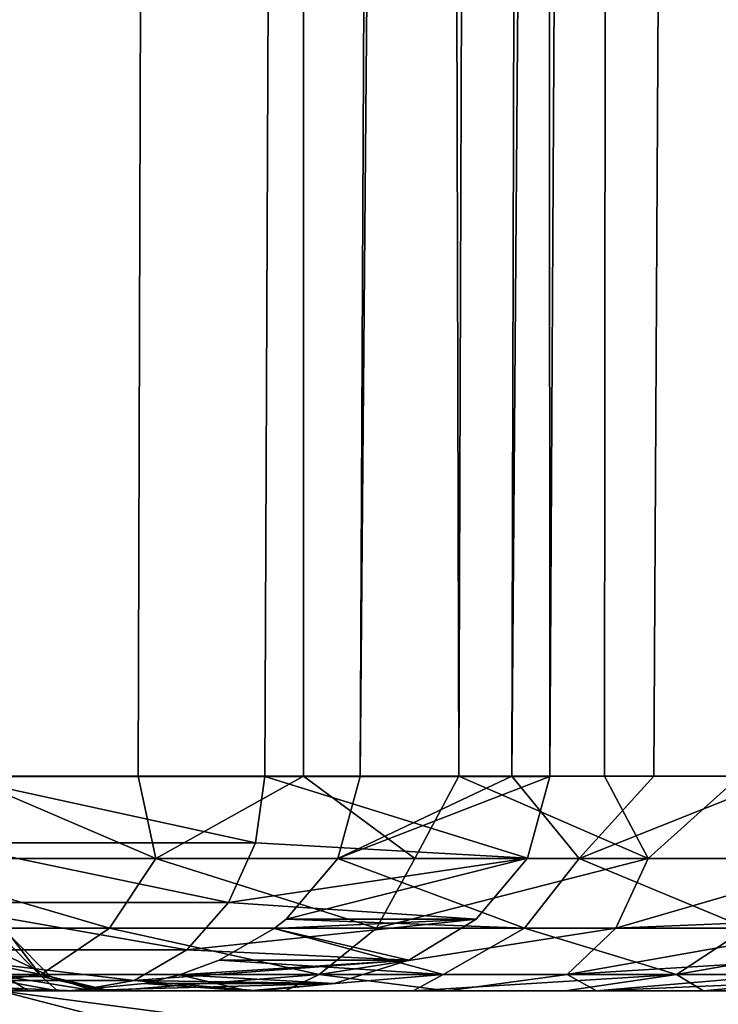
# Model space of a CAD drawing. Header units: millimetres. Extents: x -39 to 39, y -2 to 145.
# Tile 645 of 656: x 14.678 to 15.651, y 37.981 to 39.353. Entities that reach past the tile are written whole.
import ezdxf

# ---------------------------------------------------------------- set-up
doc = ezdxf.new("R2010")
doc.units = ezdxf.units.MM
doc.header["$LTSCALE"] = 65.185185
for name, color, linetype in [('11', 7, 'CONTINUOUS'), ('12', 7, 'CONTINUOUS'), ('152', 7, 'CONTINUOUS'), ('50', 7, 'CONTINUOUS'), ('53', 7, 'CONTINUOUS'), ('631', 7, 'CONTINUOUS'), ('635', 7, 'CONTINUOUS'), ('77', 7, 'CONTINUOUS'), ('82', 7, 'CONTINUOUS'), ('88', 7, 'CONTINUOUS'), ('96', 7, 'CONTINUOUS'), ('97', 7, 'CONTINUOUS'), ('98', 7, 'CONTINUOUS')]:
    doc.layers.add(name, color=color, linetype=linetype)

msp = doc.modelspace()

# ---------------------------------------------------------------- linework, layer by layer
at = {"layer": '11', "color": 7, "linetype": 'Continuous'}
for points in [[(14.804, 38, 7.3002), (14.5426, 38, 7.8077), (11.4992, 38, 9.317), (14.804, 38, 7.3002)], [(12.1493, 38, 8.4517), (14.804, 38, 7.3002), (11.4992, 38, 9.317), (12.1493, 38, 8.4517)], [(15.0475, 38, 6.7839), (14.804, 38, 7.3002), (12.1493, 38, 8.4517), (15.0475, 38, 6.7839)], [(15.2732, 38, 6.259), (15.0475, 38, 6.7839), (12.1493, 38, 8.4517), (15.2732, 38, 6.259)], [(12.7324, 38, 7.5447), (15.2732, 38, 6.259), (12.1493, 38, 8.4517), (12.7324, 38, 7.5447)], [(14.5457, 38, -8.3984), (14.7557, 38, -8.0237), (12.5393, 38, -7.8615), (14.5457, 38, -8.3984)], [(12.5393, 38, -7.8615), (14.7557, 38, -8.0237), (13.0784, 38, -6.9276), (12.5393, 38, -7.8615)], [(15.4811, 38, 5.7253), (15.2732, 38, 6.259), (12.7324, 38, 7.5447), (15.4811, 38, 5.7253)], [(13.2492, 38, 6.5951), (15.4811, 38, 5.7253), (12.7324, 38, 7.5447), (13.2492, 38, 6.5951)], [(14.746, 38, -7.4164), (14.9952, 38, -6.8984), (13.0784, 38, -6.9276), (14.746, 38, -7.4164)], [(13.0784, 38, -6.9276), (14.9952, 38, -6.8984), (13.5495, 38, -5.9538), (13.0784, 38, -6.9276)], [(15.0105, 38, -7.5363), (14.746, 38, -7.4164), (13.0784, 38, -6.9276), (15.0105, 38, -7.5363)], [(14.7557, 38, -8.0237), (15.0105, 38, -7.5363), (13.0784, 38, -6.9276), (14.7557, 38, -8.0237)], [(15.6713, 38, 5.1828), (15.4811, 38, 5.7253), (13.2492, 38, 6.5951), (15.6713, 38, 5.1828)], [(13.694, 38, 5.6135), (15.6713, 38, 5.1828), (13.2492, 38, 6.5951), (13.694, 38, 5.6135)], [(15.2256, 38, -6.374), (15.4372, 38, -5.8431), (13.5495, 38, -5.9538), (15.2256, 38, -6.374)], [(13.5495, 38, -5.9538), (15.4372, 38, -5.8431), (13.9472, 38, -4.9513), (13.5495, 38, -5.9538)], [(14.9952, 38, -6.8984), (15.2256, 38, -6.374), (13.5495, 38, -5.9538), (14.9952, 38, -6.8984)], [(16.1075, 38, 4.7603), (15.6713, 38, 5.1828), (13.694, 38, 5.6135), (16.1075, 38, 4.7603)], [(16.2239, 38, 4.3468), (16.1075, 38, 4.7603), (13.694, 38, 5.6135), (16.2239, 38, 4.3468)], [(16.3295, 38, 3.9319), (16.2239, 38, 4.3468), (13.694, 38, 5.6135), (16.3295, 38, 3.9319)], [(14.0672, 38, 4.599), (16.3295, 38, 3.9319), (13.694, 38, 5.6135), (14.0672, 38, 4.599)], [(15.4372, 38, -5.8431), (15.63, 38, -5.3059), (13.9472, 38, -4.9513), (15.4372, 38, -5.8431)], [(13.9472, 38, -4.9513), (15.63, 38, -5.3059), (14.2714, 38, -3.9193), (13.9472, 38, -4.9513)], [(16.4496, 38, 3.3945), (16.3295, 38, 3.9319), (14.0672, 38, 4.599), (16.4496, 38, 3.3945)], [(16.1631, 38, 3.3472), (16.4496, 38, 3.3945), (14.0672, 38, 4.599), (16.1631, 38, 3.3472)], [(14.3648, 38, 3.5626), (16.1631, 38, 3.3472), (14.0672, 38, 4.599), (14.3648, 38, 3.5626)], [(15.8041, 38, -4.7622), (15.9594, 38, -4.2122), (14.2714, 38, -3.9193), (15.8041, 38, -4.7622)], [(14.2714, 38, -3.9193), (15.9594, 38, -4.2122), (14.5192, 38, -2.869), (14.2714, 38, -3.9193)], [(15.63, 38, -5.3059), (15.8041, 38, -4.7622), (14.2714, 38, -3.9193), (15.63, 38, -5.3059)], [(16.2697, 38, 2.7824), (16.1631, 38, 3.3472), (14.3648, 38, 3.5626), (16.2697, 38, 2.7824)], [(16.3565, 38, 2.2162), (16.2697, 38, 2.7824), (14.3648, 38, 3.5626), (16.3565, 38, 2.2162)], [(14.5863, 38, 2.5045), (16.3565, 38, 2.2162), (14.3648, 38, 3.5626), (14.5863, 38, 2.5045)], [(16.0959, 38, -3.6558), (16.2137, 38, -3.093), (14.5192, 38, -2.869), (16.0959, 38, -3.6558)], [(14.5192, 38, -2.869), (16.2137, 38, -3.093), (14.6898, 38, -1.801), (14.5192, 38, -2.869)], [(15.9594, 38, -4.2122), (16.0959, 38, -3.6558), (14.5192, 38, -2.869), (15.9594, 38, -4.2122)], [(16.4235, 38, 1.6487), (16.3565, 38, 2.2162), (14.5863, 38, 2.5045), (16.4235, 38, 1.6487)], [(16.4707, 38, 1.0799), (16.4235, 38, 1.6487), (14.5863, 38, 2.5045), (16.4707, 38, 1.0799)], [(14.7303, 38, 1.4348), (16.4707, 38, 1.0799), (14.5863, 38, 2.5045), (14.7303, 38, 1.4348)], [(16.5911, 38, -2.6164), (16.6524, 38, -2.1927), (14.6898, 38, -1.801), (16.5911, 38, -2.6164)], [(14.6898, 38, -1.801), (16.6524, 38, -2.1927), (14.7822, 38, -0.7248), (14.6898, 38, -1.801)], [(16.4964, 38, -3.1589), (16.5911, 38, -2.6164), (14.6898, 38, -1.801), (16.4964, 38, -3.1589)], [(16.2137, 38, -3.093), (16.4964, 38, -3.1589), (14.6898, 38, -1.801), (16.2137, 38, -3.093)], [(16.4981, 38, 0.5097), (16.4707, 38, 1.0799), (14.7303, 38, 1.4348), (16.4981, 38, 0.5097)], [(16.5058, 38, -0.0618), (16.4981, 38, 0.5097), (14.7303, 38, 1.4348), (16.5058, 38, -0.0618)], [(14.7955, 38, 0.3559), (16.5058, 38, -0.0618), (14.7303, 38, 1.4348), (14.7955, 38, 0.3559)], [(16.4617, 38, -1.2088), (16.4936, 38, -0.6347), (14.7822, 38, -0.7248), (16.4617, 38, -1.2088)], [(14.7822, 38, -0.7248), (16.4936, 38, -0.6347), (14.7955, 38, 0.3559), (14.7822, 38, -0.7248)], [(16.703, 38, -1.7661), (16.4617, 38, -1.2088), (14.7822, 38, -0.7248), (16.703, 38, -1.7661)], [(16.6524, 38, -2.1927), (16.703, 38, -1.7661), (14.7822, 38, -0.7248), (16.6524, 38, -2.1927)], [(16.4936, 38, -0.6347), (16.5058, 38, -0.0618), (14.7955, 38, 0.3559), (16.4936, 38, -0.6347)]]:
    msp.add_3dface(points, dxfattribs=at)
at = {"layer": '12', "color": 7, "linetype": 'Continuous'}
for points in [[(15.0751, 121, 8.0611), (14.5125, 121, 9.0347), (14.5995, 38.299, 8.3246), (15.0751, 121, 8.0611)], [(14.843, 38.299, 7.8822), (15.0751, 121, 8.0611), (14.5995, 38.299, 8.3246), (14.843, 38.299, 7.8822)], [(15.073, 38.299, 7.4328), (15.0751, 121, 8.0611), (14.843, 38.299, 7.8822), (15.073, 38.299, 7.4328)], [(15.2895, 38.299, 6.9767), (15.0751, 121, 8.0611), (15.073, 38.299, 7.4328), (15.2895, 38.299, 6.9767)], [(15.5724, 121, 7.0526), (15.0751, 121, 8.0611), (15.2895, 38.299, 6.9767), (15.5724, 121, 7.0526)], [(15.1518, 38.2987, -7.2709), (15.5676, 121, -7.0632), (15.3633, 38.299, -6.8127), (15.1518, 38.2987, -7.2709)], [(15.4921, 38.299, 6.5144), (15.5724, 121, 7.0526), (15.2895, 38.299, 6.9767), (15.4921, 38.299, 6.5144)], [(15.5676, 121, -7.0632), (15.9983, 121, -6.0244), (15.3633, 38.299, -6.8127), (15.5676, 121, -7.0632)], [(15.3633, 38.299, -6.8127), (15.9983, 121, -6.0244), (15.561, 38.299, -6.3482), (15.3633, 38.299, -6.8127)], [(15.6808, 38.299, 6.0462), (15.5724, 121, 7.0526), (15.4921, 38.299, 6.5144), (15.6808, 38.299, 6.0462)], [(15.561, 38.299, -6.3482), (15.9983, 121, -6.0244), (15.7446, 38.299, -5.878), (15.561, 38.299, -6.3482)], [(16.0024, 121, 6.0135), (15.5724, 121, 7.0526), (15.6808, 38.299, 6.0462), (16.0024, 121, 6.0135)]]:
    msp.add_3dface(points, dxfattribs=at)
at = {"layer": '152', "color": 7, "linetype": 'Continuous'}
for points in [[(14.6583, 38.0201, -1.3997), (14.7208, 38.0201, -0.3504), (14.6036, 38.0751, -1.3945), (14.6583, 38.0201, -1.3997)], [(14.6036, 38.0751, -1.3945), (14.7208, 38.0201, -0.3504), (14.6659, 38.0751, -0.3491), (14.6036, 38.0751, -1.3945)], [(14.7083, 38.0201, 0.7006), (14.6209, 38.0201, 1.7481), (14.6534, 38.0751, 0.698), (14.7083, 38.0201, 0.7006)], [(14.6659, 38.0751, -0.3491), (14.7083, 38.0201, 0.7006), (14.6534, 38.0751, 0.698), (14.6659, 38.0751, -0.3491)], [(14.7208, 38.0201, -0.3504), (14.7083, 38.0201, 0.7006), (14.6659, 38.0751, -0.3491), (14.7208, 38.0201, -0.3504)], [(14.5192, 38, -2.869), (14.6898, 38, -1.801), (14.5211, 38.0201, -2.4418), (14.5192, 38, -2.869)], [(14.5211, 38.0201, -2.4418), (14.6898, 38, -1.801), (14.6583, 38.0201, -1.3997), (14.5211, 38.0201, -2.4418)], [(14.7303, 38, 1.4348), (14.5863, 38, 2.5045), (14.6209, 38.0201, 1.7481), (14.7303, 38, 1.4348)], [(14.7083, 38.0201, 0.7006), (14.7303, 38, 1.4348), (14.6209, 38.0201, 1.7481), (14.7083, 38.0201, 0.7006)], [(14.6898, 38, -1.801), (14.7822, 38, -0.7248), (14.6583, 38.0201, -1.3997), (14.6898, 38, -1.801)], [(14.6583, 38.0201, -1.3997), (14.7822, 38, -0.7248), (14.7208, 38.0201, -0.3504), (14.6583, 38.0201, -1.3997)], [(14.7955, 38, 0.3559), (14.7303, 38, 1.4348), (14.7083, 38.0201, 0.7006), (14.7955, 38, 0.3559)], [(14.7208, 38.0201, -0.3504), (14.7955, 38, 0.3559), (14.7083, 38.0201, 0.7006), (14.7208, 38.0201, -0.3504)], [(14.7822, 38, -0.7248), (14.7955, 38, 0.3559), (14.7208, 38.0201, -0.3504), (14.7822, 38, -0.7248)]]:
    msp.add_3dface(points, dxfattribs=at)
at = {"layer": '50', "color": 7, "linetype": 'Continuous'}
for points in [[(14.1628, 121, -10.1382), (14.7925, 121, -9.1952), (14.1086, 38.2987, -9.6554), (14.1628, 121, -10.1382)], [(14.1086, 38.2987, -9.6554), (14.7925, 121, -9.1952), (14.5828, 38.2988, -8.9231), (14.1086, 38.2987, -9.6554)], [(14.7925, 121, -9.1952), (15.3595, 121, -8.2131), (14.5828, 38.2988, -8.9231), (14.7925, 121, -9.1952)], [(14.5828, 38.2988, -8.9231), (15.3595, 121, -8.2131), (15.0194, 38.2988, -8.1668), (14.5828, 38.2988, -8.9231)], [(15.3595, 121, -8.2131), (15.4161, 38.2987, -7.3907), (15.0194, 38.2988, -8.1668), (15.3595, 121, -8.2131)], [(15.3595, 121, -8.2131), (15.8614, 121, -7.1963), (15.4161, 38.2987, -7.3907), (15.3595, 121, -8.2131)]]:
    msp.add_3dface(points, dxfattribs=at)
at = {"layer": '53', "color": 7, "linetype": 'Continuous'}
msp.add_3dface([(14.7864, 121, 9.205), (14.1561, 121, 10.1477), (14.3195, 38.2987, 9.3397), (14.7864, 121, 9.205)], dxfattribs=at)
at = {"layer": '631', "linetype": 'Continuous'}
for points in [[(14.65, 38), (14.9347, 37.9263, -0.275), (14.65, 37.9625, -0.2847), (14.65, 38)], [(14.9347, 37.9625), (14.9347, 37.9263, -0.275), (14.65, 38), (14.9347, 37.9625)]]:
    msp.add_3dface(points, dxfattribs=at)
at = {"layer": '635', "linetype": 'Continuous'}
msp.add_3dface([(14.9347, 37.9625), (14.65, 38), (14.65, 37.9625, 0.2847), (14.9347, 37.9625)], dxfattribs=at)
at = {"layer": '77', "color": 7, "linetype": 'Continuous'}
for points in [[(15.5676, 121, -7.0632), (15.1518, 38.2987, -7.2709), (15.8614, 121, -7.1963), (15.5676, 121, -7.0632)], [(15.8614, 121, -7.1963), (15.1518, 38.2987, -7.2709), (15.4161, 38.2987, -7.3907), (15.8614, 121, -7.1963)]]:
    msp.add_3dface(points, dxfattribs=at)
at = {"layer": '82', "color": 7, "linetype": 'Continuous'}
msp.add_3dface([(14.5125, 121, 9.0347), (14.7864, 121, 9.205), (14.3195, 38.2987, 9.3397), (14.5125, 121, 9.0347)], dxfattribs=at)
at = {"layer": '88', "color": 7, "linetype": 'Continuous'}
for points in [[(14.8672, 38.1845, 7.7867), (14.5995, 38.299, 8.3246), (14.4711, 38.1845, 8.5002), (14.8672, 38.1845, 7.7867)], [(14.843, 38.299, 7.8822), (14.5995, 38.299, 8.3246), (14.8672, 38.1845, 7.7867), (14.843, 38.299, 7.8822)], [(15.073, 38.299, 7.4328), (14.843, 38.299, 7.8822), (14.8672, 38.1845, 7.7867), (15.073, 38.299, 7.4328)], [(15.2282, 38.1845, 7.0547), (15.073, 38.299, 7.4328), (14.8672, 38.1845, 7.7867), (15.2282, 38.1845, 7.0547)], [(15.2895, 38.299, 6.9767), (15.073, 38.299, 7.4328), (15.2282, 38.1845, 7.0547), (15.2895, 38.299, 6.9767)], [(15.5531, 38.1845, 6.3061), (15.2895, 38.299, 6.9767), (15.2282, 38.1845, 7.0547), (15.5531, 38.1845, 6.3061)], [(15.4921, 38.299, 6.5144), (15.2895, 38.299, 6.9767), (15.5531, 38.1845, 6.3061), (15.4921, 38.299, 6.5144)], [(15.6808, 38.299, 6.0462), (15.4921, 38.299, 6.5144), (15.5531, 38.1845, 6.3061), (15.6808, 38.299, 6.0462)], [(15.8413, 38.1845, 5.5426), (15.6808, 38.299, 6.0462), (15.5531, 38.1845, 6.3061), (15.8413, 38.1845, 5.5426)], [(14.8031, 38.0874, 7.7685), (14.4711, 38.1845, 8.5002), (14.3941, 38.0874, 8.5024), (14.8031, 38.0874, 7.7685)], [(14.8672, 38.1845, 7.7867), (14.4711, 38.1845, 8.5002), (14.8031, 38.0874, 7.7685), (14.8672, 38.1845, 7.7867)], [(15.1747, 38.0874, 7.015), (14.8672, 38.1845, 7.7867), (14.8031, 38.0874, 7.7685), (15.1747, 38.0874, 7.015)], [(15.2282, 38.1845, 7.0547), (14.8672, 38.1845, 7.7867), (15.1747, 38.0874, 7.015), (15.2282, 38.1845, 7.0547)], [(15.5531, 38.1845, 6.3061), (15.2282, 38.1845, 7.0547), (15.1747, 38.0874, 7.015), (15.5531, 38.1845, 6.3061)], [(15.508, 38.0874, 6.2437), (15.5531, 38.1845, 6.3061), (15.1747, 38.0874, 7.015), (15.508, 38.0874, 6.2437)], [(15.8413, 38.1845, 5.5426), (15.5531, 38.1845, 6.3061), (15.508, 38.0874, 6.2437), (15.8413, 38.1845, 5.5426)], [(15.8089, 38.1, 5.4736), (15.8413, 38.1845, 5.5426), (15.508, 38.0874, 6.2437), (15.8089, 38.1, 5.4736)], [(14.7077, 38.0226, 7.7409), (14.3941, 38.0874, 8.5024), (14.2798, 38.0226, 8.5044), (14.7077, 38.0226, 7.7409)], [(14.8031, 38.0874, 7.7685), (14.3941, 38.0874, 8.5024), (14.7077, 38.0226, 7.7409), (14.8031, 38.0874, 7.7685)], [(15.0948, 38.0226, 6.956), (14.8031, 38.0874, 7.7685), (14.7077, 38.0226, 7.7409), (15.0948, 38.0226, 6.956)], [(15.1747, 38.0874, 7.015), (14.8031, 38.0874, 7.7685), (15.0948, 38.0226, 6.956), (15.1747, 38.0874, 7.015)], [(15.508, 38.0874, 6.2437), (15.1747, 38.0874, 7.015), (15.0948, 38.0226, 6.956), (15.508, 38.0874, 6.2437)], [(15.44, 38.0226, 6.1517), (15.508, 38.0874, 6.2437), (15.0948, 38.0226, 6.956), (15.44, 38.0226, 6.1517)], [(15.8016, 38.0869, 5.4575), (15.508, 38.0874, 6.2437), (15.44, 38.0226, 6.1517), (15.8016, 38.0869, 5.4575)], [(15.7666, 38.0427, 5.3836), (15.8016, 38.0869, 5.4575), (15.44, 38.0226, 6.1517), (15.7666, 38.0427, 5.3836)], [(15.8016, 38.0869, 5.4575), (15.8089, 38.1, 5.4736), (15.508, 38.0874, 6.2437), (15.8016, 38.0869, 5.4575)], [(15.7416, 38.0224, 5.3307), (15.7666, 38.0427, 5.3836), (15.44, 38.0226, 6.1517), (15.7416, 38.0224, 5.3307)], [(14.5426, 38, 7.8077), (14.7077, 38.0226, 7.7409), (14.2798, 38.0226, 8.5044), (14.5426, 38, 7.8077)], [(14.5426, 38, 7.8077), (14.804, 38, 7.3002), (14.7077, 38.0226, 7.7409), (14.5426, 38, 7.8077)], [(14.804, 38, 7.3002), (15.0948, 38.0226, 6.956), (14.7077, 38.0226, 7.7409), (14.804, 38, 7.3002)], [(14.804, 38, 7.3002), (15.0475, 38, 6.7839), (15.0948, 38.0226, 6.956), (14.804, 38, 7.3002)], [(15.0475, 38, 6.7839), (15.2732, 38, 6.259), (15.0948, 38.0226, 6.956), (15.0475, 38, 6.7839)], [(15.2732, 38, 6.259), (15.44, 38.0226, 6.1517), (15.0948, 38.0226, 6.956), (15.2732, 38, 6.259)], [(15.2732, 38, 6.259), (15.4811, 38, 5.7253), (15.44, 38.0226, 6.1517), (15.2732, 38, 6.259)], [(15.4811, 38, 5.7253), (15.7416, 38.0224, 5.3307), (15.44, 38.0226, 6.1517), (15.4811, 38, 5.7253)], [(15.7416, 38.0224, 5.3307), (15.4811, 38, 5.7253), (15.7192, 38.0102, 5.2836), (15.7416, 38.0224, 5.3307)], [(15.4811, 38, 5.7253), (15.6713, 38, 5.1828), (15.7192, 38.0102, 5.2836), (15.4811, 38, 5.7253)]]:
    msp.add_3dface(points, dxfattribs=at)
at = {"layer": '96', "color": 7, "linetype": 'Continuous'}
for points in [[(15.1518, 38.2987, -7.2709), (15.3633, 38.299, -6.8127), (15.1207, 38.1845, -7.2822), (15.1518, 38.2987, -7.2709)], [(15.1207, 38.1845, -7.2822), (15.3633, 38.299, -6.8127), (15.4568, 38.1845, -6.5386), (15.1207, 38.1845, -7.2822)], [(15.3633, 38.299, -6.8127), (15.561, 38.299, -6.3482), (15.4568, 38.1845, -6.5386), (15.3633, 38.299, -6.8127)], [(15.561, 38.299, -6.3482), (15.7446, 38.299, -5.878), (15.4568, 38.1845, -6.5386), (15.561, 38.299, -6.3482)], [(15.4568, 38.1845, -6.5386), (15.7446, 38.299, -5.878), (15.7564, 38.1845, -5.7795), (15.4568, 38.1845, -6.5386)], [(15.049, 38.1, -7.3082), (15.1207, 38.1845, -7.2822), (15.3808, 38.0874, -6.5509), (15.049, 38.1, -7.3082)], [(15.1207, 38.1845, -7.2822), (15.4568, 38.1845, -6.5386), (15.3808, 38.0874, -6.5509), (15.1207, 38.1845, -7.2822)], [(15.3808, 38.0874, -6.5509), (15.4568, 38.1845, -6.5386), (15.6905, 38.0874, -5.7698), (15.3808, 38.0874, -6.5509)], [(15.4568, 38.1845, -6.5386), (15.7564, 38.1845, -5.7795), (15.6905, 38.0874, -5.7698), (15.4568, 38.1845, -6.5386)], [(14.9554, 38.0427, -7.3419), (15.0324, 38.0869, -7.3144), (15.2677, 38.0226, -6.5678), (14.9554, 38.0427, -7.3419)], [(15.0324, 38.0869, -7.3144), (15.049, 38.1, -7.3082), (15.3808, 38.0874, -6.5509), (15.0324, 38.0869, -7.3144)], [(15.0324, 38.0869, -7.3144), (15.3808, 38.0874, -6.5509), (15.2677, 38.0226, -6.5678), (15.0324, 38.0869, -7.3144)], [(15.2677, 38.0226, -6.5678), (15.3808, 38.0874, -6.5509), (15.5922, 38.0226, -5.755), (15.2677, 38.0226, -6.5678)], [(15.3808, 38.0874, -6.5509), (15.6905, 38.0874, -5.7698), (15.5922, 38.0226, -5.755), (15.3808, 38.0874, -6.5509)], [(15.6905, 38.0874, -5.7698), (15.9606, 38.0874, -4.9742), (15.5922, 38.0226, -5.755), (15.6905, 38.0874, -5.7698)], [(15.5922, 38.0226, -5.755), (15.9606, 38.0874, -4.9742), (15.8736, 38.0226, -4.9262), (15.5922, 38.0226, -5.755)], [(14.9004, 38.0224, -7.3616), (14.9554, 38.0427, -7.3419), (15.2677, 38.0226, -6.5678), (14.9004, 38.0224, -7.3616)], [(14.9004, 38.0224, -7.3616), (14.9952, 38, -6.8984), (14.8512, 38.0102, -7.3791), (14.9004, 38.0224, -7.3616)], [(14.9952, 38, -6.8984), (14.9004, 38.0224, -7.3616), (15.2677, 38.0226, -6.5678), (14.9952, 38, -6.8984)], [(15.2256, 38, -6.374), (14.9952, 38, -6.8984), (15.2677, 38.0226, -6.5678), (15.2256, 38, -6.374)], [(15.4372, 38, -5.8431), (15.2256, 38, -6.374), (15.5922, 38.0226, -5.755), (15.4372, 38, -5.8431)], [(15.2256, 38, -6.374), (15.2677, 38.0226, -6.5678), (15.5922, 38.0226, -5.755), (15.2256, 38, -6.374)], [(15.63, 38, -5.3059), (15.4372, 38, -5.8431), (15.5922, 38.0226, -5.755), (15.63, 38, -5.3059)], [(15.63, 38, -5.3059), (15.5922, 38.0226, -5.755), (15.8736, 38.0226, -4.9262), (15.63, 38, -5.3059)], [(15.8041, 38, -4.7622), (15.63, 38, -5.3059), (15.8736, 38.0226, -4.9262), (15.8041, 38, -4.7622)], [(14.9952, 38, -6.8984), (14.746, 38, -7.4164), (14.8512, 38.0102, -7.3791), (14.9952, 38, -6.8984)]]:
    msp.add_3dface(points, dxfattribs=at)
at = {"layer": '97', "color": 7, "linetype": 'Continuous'}
for points in [[(15.4161, 38.2987, -7.3907), (15.1518, 38.2987, -7.2709), (15.1207, 38.1845, -7.2822), (15.4161, 38.2987, -7.3907)], [(15.4161, 38.2987, -7.3907), (15.1207, 38.1845, -7.2822), (15.3851, 38.1846, -7.402), (15.4161, 38.2987, -7.3907)], [(15.1207, 38.1845, -7.2822), (15.049, 38.1, -7.3082), (15.3851, 38.1846, -7.402), (15.1207, 38.1845, -7.2822)], [(15.3851, 38.1846, -7.402), (15.049, 38.1, -7.3082), (15.3133, 38.1, -7.428), (15.3851, 38.1846, -7.402)], [(15.0324, 38.0869, -7.3144), (14.9554, 38.0427, -7.3419), (15.2198, 38.0427, -7.4617), (15.0324, 38.0869, -7.3144)], [(15.049, 38.1, -7.3082), (15.0324, 38.0869, -7.3144), (15.3133, 38.1, -7.428), (15.049, 38.1, -7.3082)], [(15.3133, 38.1, -7.428), (15.0324, 38.0869, -7.3144), (15.2198, 38.0427, -7.4617), (15.3133, 38.1, -7.428)], [(14.9554, 38.0427, -7.3419), (14.9004, 38.0224, -7.3616), (15.2198, 38.0427, -7.4617), (14.9554, 38.0427, -7.3419)], [(15.2198, 38.0427, -7.4617), (14.9004, 38.0224, -7.3616), (15.1157, 38.0102, -7.4989), (15.2198, 38.0427, -7.4617)], [(14.9004, 38.0224, -7.3616), (14.8512, 38.0102, -7.3791), (15.1157, 38.0102, -7.4989), (14.9004, 38.0224, -7.3616)], [(14.746, 38, -7.4164), (15.0105, 38, -7.5363), (15.1157, 38.0102, -7.4989), (14.746, 38, -7.4164)], [(14.8512, 38.0102, -7.3791), (14.746, 38, -7.4164), (15.1157, 38.0102, -7.4989), (14.8512, 38.0102, -7.3791)]]:
    msp.add_3dface(points, dxfattribs=at)
at = {"layer": '98', "color": 7, "linetype": 'Continuous'}
for points in [[(14.5828, 38.2988, -8.9231), (15.0063, 38.2064, -8.1596), (14.57, 38.2064, -8.9153), (14.5828, 38.2988, -8.9231)], [(14.5828, 38.2988, -8.9231), (15.0194, 38.2988, -8.1668), (15.0063, 38.2064, -8.1596), (14.5828, 38.2988, -8.9231)], [(15.0194, 38.2988, -8.1668), (15.3851, 38.1846, -7.402), (15.0063, 38.2064, -8.1596), (15.0194, 38.2988, -8.1668)], [(15.0194, 38.2988, -8.1668), (15.4161, 38.2987, -7.3907), (15.3851, 38.1846, -7.402), (15.0194, 38.2988, -8.1668)], [(14.57, 38.2064, -8.9153), (14.9687, 38.1231, -8.1392), (14.5336, 38.1231, -8.893), (14.57, 38.2064, -8.9153)], [(15.0063, 38.2064, -8.1596), (14.9687, 38.1231, -8.1392), (14.57, 38.2064, -8.9153), (15.0063, 38.2064, -8.1596)], [(15.0063, 38.2064, -8.1596), (15.3851, 38.1846, -7.402), (14.9687, 38.1231, -8.1392), (15.0063, 38.2064, -8.1596)], [(15.3851, 38.1846, -7.402), (15.3133, 38.1, -7.428), (14.9687, 38.1231, -8.1392), (15.3851, 38.1846, -7.402)], [(14.5336, 38.1231, -8.893), (14.9104, 38.057, -8.1075), (14.477, 38.057, -8.8583), (14.5336, 38.1231, -8.893)], [(14.9687, 38.1231, -8.1392), (14.9104, 38.057, -8.1075), (14.5336, 38.1231, -8.893), (14.9687, 38.1231, -8.1392)], [(14.9687, 38.1231, -8.1392), (15.3133, 38.1, -7.428), (14.9104, 38.057, -8.1075), (14.9687, 38.1231, -8.1392)], [(15.3133, 38.1, -7.428), (15.2198, 38.0427, -7.4617), (14.9104, 38.057, -8.1075), (15.3133, 38.1, -7.428)], [(14.477, 38.057, -8.8583), (14.8371, 38.0146, -8.0676), (14.4058, 38.0146, -8.8148), (14.477, 38.057, -8.8583)], [(14.9104, 38.057, -8.1075), (14.8371, 38.0146, -8.0676), (14.477, 38.057, -8.8583), (14.9104, 38.057, -8.1075)], [(14.9104, 38.057, -8.1075), (15.2198, 38.0427, -7.4617), (14.8371, 38.0146, -8.0676), (14.9104, 38.057, -8.1075)], [(15.2198, 38.0427, -7.4617), (15.1157, 38.0102, -7.4989), (14.8371, 38.0146, -8.0676), (15.2198, 38.0427, -7.4617)], [(14.7557, 38, -8.0237), (14.5457, 38, -8.3984), (14.4058, 38.0146, -8.8148), (14.7557, 38, -8.0237)], [(14.8371, 38.0146, -8.0676), (14.7557, 38, -8.0237), (14.4058, 38.0146, -8.8148), (14.8371, 38.0146, -8.0676)], [(15.0105, 38, -7.5363), (14.7557, 38, -8.0237), (14.8371, 38.0146, -8.0676), (15.0105, 38, -7.5363)], [(15.1157, 38.0102, -7.4989), (15.0105, 38, -7.5363), (14.8371, 38.0146, -8.0676), (15.1157, 38.0102, -7.4989)]]:
    msp.add_3dface(points, dxfattribs=at)

doc.saveas('drawing.dxf')
